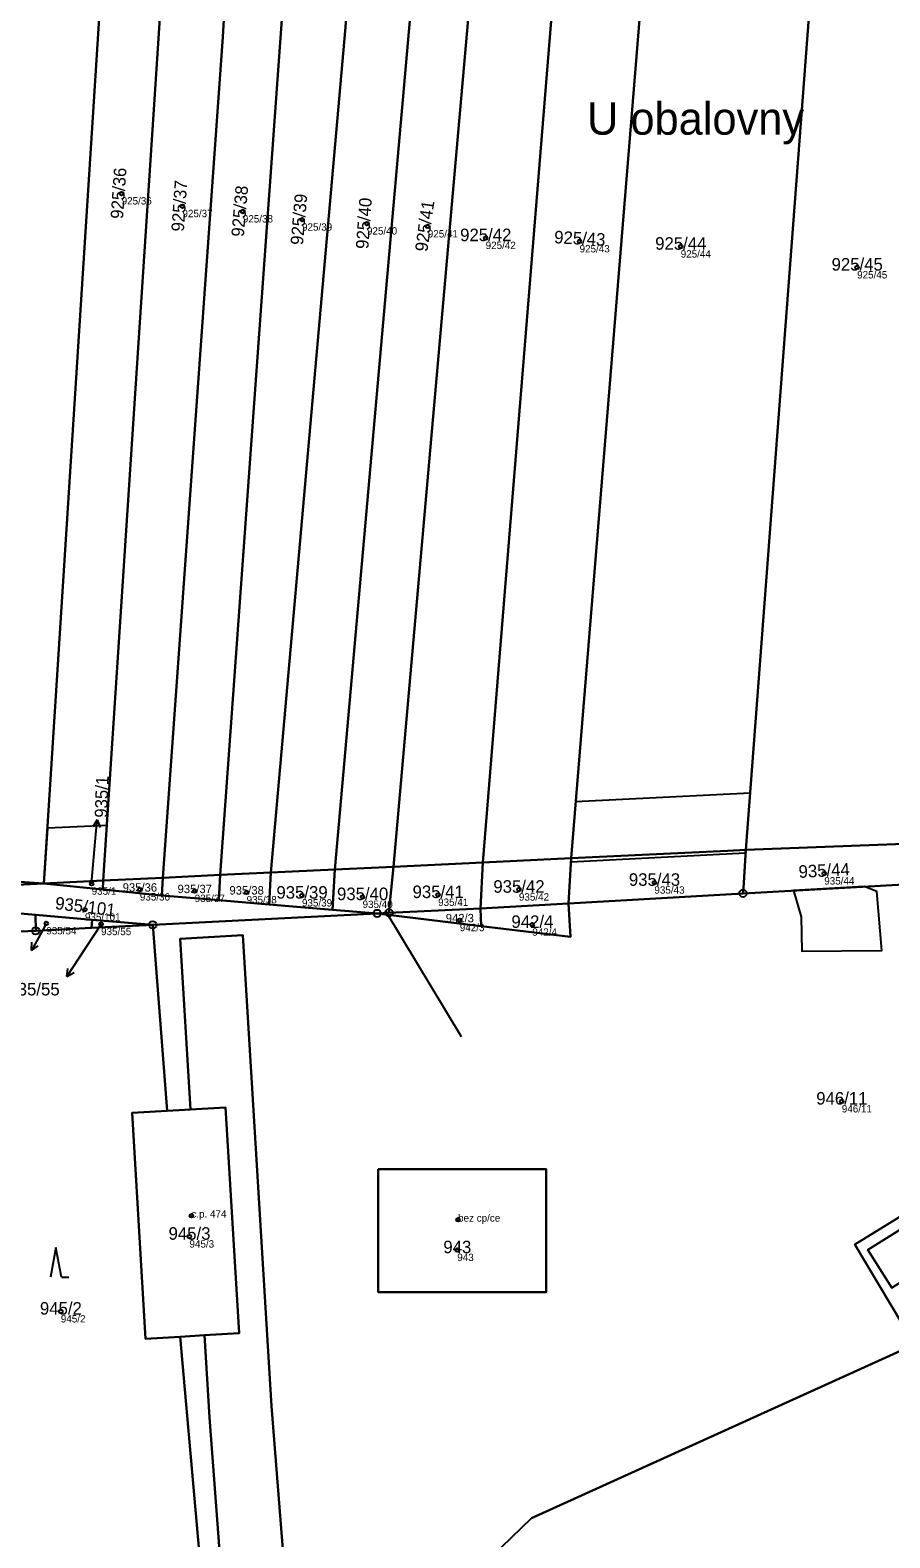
# Model space of a CAD drawing. Extents: x -603967 to -594699, y -1179315 to -1165625.
# Drawn here: x -596380.2 to -596263.6, y -1172437.9 to -1172233.4 of the extents above; entities that cross this region are included whole.
import ezdxf

# ---------------------------------------------------------------- set-up
doc = ezdxf.new("R2010")
doc.units = 0
for name, color, linetype in [('Definiční body', 7, 'Continuous'), ('Hranice parcel', 7, 'Continuous'), ('Parcelní čísla', 7, 'Continuous'), ('Polygon budovy', 7, 'Continuous'), ('Polygon parcely', 7, 'Continuous'), ('Pop  PČ popisy', 7, 'Continuous'), ('Poz předměty', 7, 'Continuous'), ('Věcná břemena k části', 7, 'Continuous'), ('Značky bodu BP', 7, 'Continuous'), ('Značky budov', 7, 'Continuous'), ('Značky kultur', 7, 'Continuous')]:
    doc.layers.add(name, color=color, linetype=linetype)

msp = doc.modelspace()

# ---------------------------------------------------------------- linework, layer by layer
at = {"layer": 'Definiční body'}
for centre in [(-596367.8, -1172255.53994), (-596359.55, -1172257.25994), (-596351.36, -1172257.97994), (-596343.33, -1172259.08994), (-596334.52, -1172259.61994), (-596326.27, -1172260.00994), (-596318.42, -1172261.57994), (-596305.68, -1172262.03994), (-596291.96, -1172262.73994), (-596268.03, -1172265.56994), (-596371.87, -1172349.17994), (-596295.53, -1172349.02994), (-596272.49, -1172347.78994), (-596365.33, -1172349.95994), (-596357.89, -1172350.15994), (-596350.85, -1172350.34994), (-596343.34, -1172350.76994), (-596335.12, -1172350.96994), (-596324.87, -1172350.68994), (-596313.91, -1172349.96994), (-596372.78, -1172352.68994), (-596378.02, -1172354.54994), (-596370.59, -1172354.65994), (-596321.93, -1172354.11994), (-596312.09, -1172354.73994), (-596270.11, -1172378.70994), (-596358.34, -1172394.20994), (-596322.16, -1172394.75994), (-596358.6, -1172397.03994), (-596322.27, -1172398.86994), (-596376.05, -1172407.19994)]:
    msp.add_circle(centre, 0.25, dxfattribs=at)
at = {"layer": 'Hranice parcel'}
for p, q in [((-596283.51, -1172350.48), (-596283.13, -1172344.59)), ((-596283.13, -1172344.59), (-596260.43, -1172343.7)), ((-596338.89, -1172347.24), (-596330.94, -1172346.86)), ((-596331.54, -1172353.1), (-596330.94, -1172346.86)), ((-596330.94, -1172346.86), (-596318.81, -1172346.28)), ((-596319.12, -1172352.51), (-596318.81, -1172346.28)), ((-596318.81, -1172346.28), (-596306.84, -1172345.71)), ((-596307.18, -1172351.84), (-596306.84, -1172345.71)), ((-596399.43, -1172347.69), (-596378.34, -1172349.13)), ((-596370.29, -1172348.74), (-596378.34, -1172349.13)), ((-596370.36, -1172349.95), (-596370.29, -1172348.74)), ((-596370.29, -1172348.74), (-596362.21, -1172348.35)), ((-596362.34, -1172350.78), (-596362.21, -1172348.35)), ((-596362.21, -1172348.35), (-596354.44, -1172347.98)), ((-596354.62, -1172351.42), (-596354.44, -1172347.98)), ((-596354.44, -1172347.98), (-596347.55, -1172347.65)), ((-596347.8, -1172351.99), (-596347.55, -1172347.65)), ((-596347.55, -1172347.65), (-596338.89, -1172347.24)), ((-596339.21, -1172352.7), (-596338.89, -1172347.24)), ((-596411.35, -1172350.71), (-596378.34, -1172349.13)), ((-596378.34, -1172349.13), (-596370.36, -1172349.95)), ((-596370.36, -1172349.95), (-596362.34, -1172350.78)), ((-596362.34, -1172350.78), (-596354.62, -1172351.42)), ((-596283.51, -1172350.48), (-596307.18, -1172351.84)), ((-596260.83, -1172349.21), (-596283.51, -1172350.48)), ((-596379.5, -1172353.38), (-596399.65, -1172351.64)), ((-596354.62, -1172351.42), (-596347.8, -1172351.99)), ((-596347.8, -1172351.99), (-596339.21, -1172352.7)), ((-596339.21, -1172352.7), (-596333.14, -1172353.19)), ((-596333.14, -1172353.19), (-596331.54, -1172353.1)), ((-596331.54, -1172353.1), (-596319.12, -1172352.51)), ((-596319.12, -1172352.51), (-596307.18, -1172351.84)), ((-596319.03, -1172354.94), (-596319.12, -1172352.51)), ((-596371.82, -1172354.05), (-596379.5, -1172353.38)), ((-596379.5, -1172353.38), (-596379.45, -1172355.56)), ((-596379.45, -1172355.56), (-596371.89, -1172355.14)), ((-596371.89, -1172355.14), (-596371.82, -1172354.05)), ((-596371.89, -1172355.14), (-596363.58, -1172354.75)), ((-596363.58, -1172354.75), (-596371.82, -1172354.05)), ((-596333.14, -1172353.19), (-596363.58, -1172354.75)), ((-596363.58, -1172354.75), (-596361.63, -1172379.98)), ((-596319.03, -1172354.94), (-596333.14, -1172353.19)), ((-596395.63, -1172356.23), (-596379.45, -1172355.56)), ((-596361.63, -1172379.98), (-596358.45, -1172379.8)), ((-596356.57, -1172410.43), (-596359.84, -1172410.62)), ((-596356.33, -1172450.42), (-596359.84, -1172410.62))]:
    msp.add_line(p, q, dxfattribs=at)
for points in [[(-596283.13, -1172344.59), (-596270.28, -1172174.86), (-596267.34, -1172112.99), (-596265.59, -1172024.72)], [(-596306.84, -1172345.71), (-596292.64, -1172171.42), (-596290.55, -1172107.6), (-596289.32, -1172027.39)], [(-596330.94, -1172346.86), (-596318.65, -1172207.71), (-596314.65, -1172137.69), (-596313.81, -1172093.5), (-596312.39, -1172029.92)], [(-596318.81, -1172346.28), (-596304.57, -1172170.79), (-596302.07, -1172116.65), (-596300.59, -1172028.65)], [(-596347.55, -1172347.65), (-596337.45, -1172232.97), (-596331.26, -1172146.16), (-596329.39, -1172091.09), (-596328.89, -1172031.71)], [(-596338.89, -1172347.24), (-596327.81, -1172221.79), (-596325.16, -1172170.25), (-596322.24, -1172128.89), (-596320.61, -1172030.81)], [(-596362.21, -1172348.35), (-596354.07, -1172234.27), (-596349.02, -1172148.06), (-596344.91, -1172079.17), (-596344.82, -1172033.43)], [(-596354.44, -1172347.98), (-596341.36, -1172166.64), (-596337.25, -1172082.89), (-596338, -1172032.69)], [(-596378.34, -1172349.13), (-596366.55, -1172164.51), (-596359.93, -1172035.06)], [(-596370.29, -1172348.74), (-596356.83, -1172143.6), (-596352.07, -1172034.21)], [(-596306.84, -1172345.71), (-596285.6, -1172344.69), (-596283.13, -1172344.59)], [(-596307.18, -1172351.84), (-596306.93, -1172356.39), (-596319.03, -1172354.94)], [(-596358.45, -1172379.8), (-596359.87, -1172356.65), (-596351.38, -1172356.13), (-596347.46, -1172420.06), (-596341.33, -1172497.72)], [(-596358.45, -1172379.8), (-596353.7, -1172379.53), (-596351.88, -1172410.16), (-596356.57, -1172410.43)], [(-596359.84, -1172410.62), (-596364.57, -1172410.9), (-596366.37, -1172380.25), (-596361.63, -1172379.98)], [(-596246.83, -1172384.71), (-596242.82, -1172391.02), (-596263.34, -1172403.99), (-596266.57, -1172398.85), (-596256.83, -1172392.73), (-596257.61, -1172391.49)], [(-596333, -1172387.91), (-596310.2, -1172387.88), (-596310.21, -1172404.57), (-596332.98, -1172404.57), (-596333, -1172387.91)], [(-596257.61, -1172391.49), (-596268.36, -1172398.13), (-596260.26, -1172411.66), (-596312.19, -1172435.24), (-596325.85, -1172448.43), (-596328.78, -1172473.43)], [(-596356.57, -1172410.43), (-596355.89, -1172421.58), (-596350.15, -1172497.96)]]:
    msp.add_lwpolyline(points, dxfattribs=at)
at = {"layer": 'Polygon budovy'}
for points in [[(-596366.37, -1172380.25), (-596364.57, -1172410.9), (-596359.84, -1172410.62), (-596356.57, -1172410.43), (-596351.88, -1172410.16), (-596353.7, -1172379.53), (-596358.45, -1172379.8), (-596361.63, -1172379.98)], [(-596256.83, -1172392.73), (-596266.57, -1172398.85), (-596263.34, -1172403.99), (-596242.82, -1172391.02), (-596246.83, -1172384.71), (-596257.61, -1172391.49)], [(-596333, -1172387.91), (-596332.98, -1172404.57), (-596310.21, -1172404.57), (-596310.2, -1172387.88)]]:
    msp.add_lwpolyline(points, close=True, dxfattribs=at)
at = {"layer": 'Polygon parcely'}
for points in [[(-596248.08, -1172177.96), (-596244.54, -1172107.43), (-596243.97, -1172061.92), (-596244.52, -1172022.35), (-596265.59, -1172024.72), (-596267.34, -1172112.99), (-596270.28, -1172174.86), (-596283.13, -1172344.59), (-596260.43, -1172343.7)], [(-596265.59, -1172024.72), (-596289.32, -1172027.39), (-596290.55, -1172107.6), (-596292.64, -1172171.42), (-596306.84, -1172345.71), (-596285.6, -1172344.69), (-596283.13, -1172344.59), (-596270.28, -1172174.86), (-596267.34, -1172112.99)], [(-596292.64, -1172171.42), (-596290.55, -1172107.6), (-596289.32, -1172027.39), (-596296.92, -1172028.25), (-596300.59, -1172028.65), (-596302.07, -1172116.65), (-596304.57, -1172170.79), (-596318.81, -1172346.28), (-596306.84, -1172345.71)], [(-596314.65, -1172137.69), (-596313.81, -1172093.5), (-596312.39, -1172029.92), (-596320.61, -1172030.81), (-596322.24, -1172128.89), (-596325.16, -1172170.25), (-596327.81, -1172221.79), (-596338.89, -1172347.24), (-596330.94, -1172346.86), (-596318.65, -1172207.71)], [(-596302.07, -1172116.65), (-596300.59, -1172028.65), (-596312.39, -1172029.92), (-596313.81, -1172093.5), (-596314.65, -1172137.69), (-596318.65, -1172207.71), (-596330.94, -1172346.86), (-596318.81, -1172346.28), (-596304.57, -1172170.79)], [(-596347.55, -1172347.65), (-596337.45, -1172232.97), (-596331.26, -1172146.16), (-596329.39, -1172091.09), (-596328.89, -1172031.71), (-596338, -1172032.69), (-596337.25, -1172082.89), (-596341.36, -1172166.64), (-596354.44, -1172347.98)], [(-596347.55, -1172347.65), (-596338.89, -1172347.24), (-596327.81, -1172221.79), (-596325.16, -1172170.25), (-596322.24, -1172128.89), (-596320.61, -1172030.81), (-596328.89, -1172031.71), (-596329.39, -1172091.09), (-596331.26, -1172146.16), (-596337.45, -1172232.97)], [(-596344.91, -1172079.17), (-596344.82, -1172033.43), (-596352.07, -1172034.21), (-596356.83, -1172143.6), (-596370.29, -1172348.74), (-596362.21, -1172348.35), (-596354.07, -1172234.27), (-596349.02, -1172148.06)], [(-596341.36, -1172166.64), (-596337.25, -1172082.89), (-596338, -1172032.69), (-596344.82, -1172033.43), (-596344.91, -1172079.17), (-596349.02, -1172148.06), (-596354.07, -1172234.27), (-596362.21, -1172348.35), (-596354.44, -1172347.98)], [(-596378.34, -1172349.13), (-596366.55, -1172164.51), (-596359.93, -1172035.06), (-596382.84, -1172037.54), (-596399.43, -1172347.69)], [(-596370.29, -1172348.74), (-596356.83, -1172143.6), (-596352.07, -1172034.21), (-596359.93, -1172035.06), (-596366.55, -1172164.51), (-596378.34, -1172349.13)], [(-596283.13, -1172344.59), (-596285.6, -1172344.69), (-596306.84, -1172345.71), (-596307.18, -1172351.84), (-596283.51, -1172350.48)], [(-596260.83, -1172349.21), (-596260.43, -1172343.7), (-596283.13, -1172344.59), (-596283.51, -1172350.48)], [(-596330.94, -1172346.86), (-596338.89, -1172347.24), (-596339.21, -1172352.7), (-596333.14, -1172353.19), (-596331.54, -1172353.1)], [(-596319.12, -1172352.51), (-596318.81, -1172346.28), (-596330.94, -1172346.86), (-596331.54, -1172353.1)], [(-596307.18, -1172351.84), (-596306.84, -1172345.71), (-596318.81, -1172346.28), (-596319.12, -1172352.51)], [(-596378.34, -1172349.13), (-596370.36, -1172349.95), (-596370.29, -1172348.74)], [(-596362.34, -1172350.78), (-596362.21, -1172348.35), (-596370.29, -1172348.74), (-596370.36, -1172349.95)], [(-596354.62, -1172351.42), (-596354.44, -1172347.98), (-596362.21, -1172348.35), (-596362.34, -1172350.78)], [(-596347.8, -1172351.99), (-596347.55, -1172347.65), (-596354.44, -1172347.98), (-596354.62, -1172351.42)], [(-596339.21, -1172352.7), (-596338.89, -1172347.24), (-596347.55, -1172347.65), (-596347.8, -1172351.99)], [(-596347.8, -1172351.99), (-596354.62, -1172351.42), (-596362.34, -1172350.78), (-596370.36, -1172349.95), (-596378.34, -1172349.13), (-596411.35, -1172350.71), (-596399.65, -1172351.64), (-596379.5, -1172353.38), (-596371.82, -1172354.05), (-596363.58, -1172354.75), (-596333.14, -1172353.19), (-596339.21, -1172352.7)], [(-596379.45, -1172355.56), (-596379.5, -1172353.38), (-596399.65, -1172351.64), (-596399.65, -1172356.52), (-596395.63, -1172356.23)], [(-596319.12, -1172352.51), (-596331.54, -1172353.1), (-596333.14, -1172353.19), (-596319.03, -1172354.94)], [(-596319.03, -1172354.94), (-596306.93, -1172356.39), (-596307.18, -1172351.84), (-596319.12, -1172352.51)], [(-596356.33, -1172450.42), (-596359.84, -1172410.62), (-596364.57, -1172410.9), (-596366.37, -1172380.25), (-596361.63, -1172379.98), (-596363.58, -1172354.75), (-596371.89, -1172355.14), (-596379.45, -1172355.56), (-596395.63, -1172356.23), (-596390.52, -1172453.44), (-596375.09, -1172452.65), (-596367.01, -1172452.1), (-596360.01, -1172451.45)], [(-596371.89, -1172355.14), (-596371.82, -1172354.05), (-596379.5, -1172353.38), (-596379.45, -1172355.56)], [(-596363.58, -1172354.75), (-596371.82, -1172354.05), (-596371.89, -1172355.14)], [(-596355.89, -1172421.58), (-596350.15, -1172497.96), (-596341.69, -1172497.95), (-596341.33, -1172497.72), (-596347.46, -1172420.06), (-596351.38, -1172356.13), (-596359.87, -1172356.65), (-596358.45, -1172379.8), (-596353.7, -1172379.53), (-596351.88, -1172410.16), (-596356.57, -1172410.43)], [(-596358.45, -1172379.8), (-596361.63, -1172379.98), (-596366.37, -1172380.25), (-596364.57, -1172410.9), (-596359.84, -1172410.62), (-596356.57, -1172410.43), (-596351.88, -1172410.16), (-596353.7, -1172379.53)], [(-596257.61, -1172391.49), (-596256.83, -1172392.73), (-596266.57, -1172398.85), (-596263.34, -1172403.99), (-596242.82, -1172391.02), (-596246.83, -1172384.71)], [(-596333, -1172387.91), (-596310.2, -1172387.88), (-596310.21, -1172404.57), (-596332.98, -1172404.57)], [(-596333, -1172387.91), (-596332.98, -1172404.57), (-596310.21, -1172404.57), (-596310.2, -1172387.88)], [(-596354.49, -1172497.95), (-596353.4, -1172497.97), (-596350.15, -1172497.96), (-596355.89, -1172421.58), (-596356.57, -1172410.43), (-596359.84, -1172410.62), (-596356.33, -1172450.42)]]:
    msp.add_lwpolyline(points, close=True, dxfattribs=at)
for points in [[(-596525.74, -1172339.98), (-596503.74, -1172343.65), (-596494.5, -1172344.29), (-596482.06, -1172345.16), (-596467.67, -1172346.29), (-596458.6, -1172347), (-596453.12, -1172347.43), (-596448.15, -1172347.82), (-596442.97, -1172348.23), (-596420.74, -1172349.97), (-596411.35, -1172350.71), (-596378.34, -1172349.13), (-596399.43, -1172347.69), (-596420.62, -1172345.93), (-596443.43, -1172344.03), (-596448.65, -1172343.6), (-596454.62, -1172343.1), (-596459.45, -1172342.7), (-596466.35, -1172342.13), (-596480.31, -1172340.97), (-596494.69, -1172339.77), (-596502.08, -1172339.16), (-596525.15, -1172335.58)], [(-596260.83, -1172349.21), (-596283.51, -1172350.48), (-596307.18, -1172351.84), (-596306.93, -1172356.39), (-596319.03, -1172354.94), (-596333.14, -1172353.19), (-596363.58, -1172354.75), (-596361.63, -1172379.98), (-596358.45, -1172379.8), (-596359.87, -1172356.65), (-596351.38, -1172356.13), (-596347.46, -1172420.06), (-596341.33, -1172497.72), (-596338.76, -1172472.22), (-596328.78, -1172473.43), (-596325.85, -1172448.43), (-596312.19, -1172435.24), (-596260.26, -1172411.66), (-596268.36, -1172398.13), (-596257.61, -1172391.49)], [(-596257.61, -1172391.49), (-596268.36, -1172398.13), (-596260.26, -1172411.66), (-596312.19, -1172435.24), (-596325.85, -1172448.43), (-596328.78, -1172473.43), (-596331.44, -1172498.81), (-596341.33, -1172497.72), (-596341.57, -1172499.53), (-596336.7, -1172499.97), (-596338.17, -1172516.24), (-596340.13, -1172516.06), (-596338.51, -1172524.83), (-596336.85, -1172538.95), (-596204.27, -1172528.65)], [(-596263.34, -1172403.99), (-596266.57, -1172398.85), (-596256.83, -1172392.73)]]:
    msp.add_lwpolyline(points, dxfattribs=at)
at = {"layer": 'Pop  PČ popisy'}
for p, q in [((-596371.128, -1172340.51), (-596371.715, -1172341.464)), ((-596371.39, -1172343.5), (-596371.128, -1172340.51)), ((-596371.128, -1172340.51), (-596370.717, -1172341.552)), ((-596371.87, -1172349.18), (-596371.39, -1172343.5)), ((-596378.02, -1172354.55), (-596378.59, -1172355.61)), ((-596370.59, -1172354.66), (-596373.59, -1172359.25)), ((-596378.59, -1172355.61), (-596380.045, -1172358.235)), ((-596380.045, -1172358.235), (-596379.997, -1172357.116)), ((-596380.045, -1172358.235), (-596379.121, -1172357.602)), ((-596373.59, -1172359.25), (-596375.224, -1172361.767)), ((-596375.224, -1172361.767), (-596375.099, -1172360.654)), ((-596375.224, -1172361.767), (-596374.259, -1172361.2))]:
    msp.add_line(p, q, dxfattribs=at)
at = {"layer": 'Poz předměty'}
msp.add_line((-596331.97, -1172352.92), (-596321.75, -1172369.89), dxfattribs=at)
at = {"layer": 'Věcná břemena k části'}
for points in [[(-596306.22, -1172338.08), (-596306.84, -1172345.71), (-596306.87, -1172346.19), (-596283.16, -1172345), (-596283.13, -1172344.59), (-596282.55, -1172336.87)], [(-596377.86, -1172341.65), (-596378.34, -1172349.13), (-596370.29, -1172348.74), (-596369.8, -1172341.27)], [(-596267.07, -1172349.56), (-596276.65, -1172350.1), (-596275.64, -1172353.66), (-596275.52, -1172358.32), (-596264.69, -1172358.24), (-596265.35, -1172350.24)]]:
    msp.add_lwpolyline(points, close=True, dxfattribs=at)
at = {"layer": 'Značky bodu BP'}
for centre, radius in [((-596283.51, -1172350.47988), 0.5), ((-596283.51, -1172350.47988), 0.0303), ((-596333.14, -1172353.18988), 0.5), ((-596331.54, -1172353.09988), 0.5), ((-596331.54, -1172353.09988), 0.0303), ((-596379.45, -1172355.55988), 0.5), ((-596363.58, -1172354.74988), 0.5), ((-596363.58, -1172354.74988), 0.0303), ((-596333.14, -1172353.18988), 0.0303), ((-596379.45, -1172355.55988), 0.0303)]:
    msp.add_circle(centre, radius, dxfattribs=at)
at = {"layer": 'Značky budov'}
for centre in [(-596358.3468, -1172394.20916), (-596322.1668, -1172394.75916)]:
    msp.add_circle(centre, 0.175, dxfattribs=at)
at = {"layer": 'Značky kultur'}
for p, q in [((-596376.71, -1172398.53), (-596377.46, -1172402.53)), ((-596375.96, -1172402.53), (-596376.71, -1172398.53)), ((-596375.96, -1172402.53), (-596374.964, -1172402.53))]:
    msp.add_line(p, q, dxfattribs=at)

# ---------------------------------------------------------------- texts
at = {"layer": 'Definiční body'}
for s, p in [('925/36', (-596367.8, -1172257.029)), ('925/37', (-596359.55, -1172258.749)), ('925/38', (-596351.36, -1172259.469)), ('925/39', (-596343.33, -1172260.579)), ('925/40', (-596334.52, -1172261.109)), ('925/41', (-596326.27, -1172261.499)), ('925/42', (-596318.42, -1172263.069)), ('925/43', (-596305.68, -1172263.529)), ('925/44', (-596291.96, -1172264.229)), ('925/45', (-596268.03, -1172267.059)), ('935/44', (-596272.49, -1172349.279)), ('935/1', (-596371.87, -1172350.669)), ('935/36', (-596365.33, -1172351.449)), ('935/37', (-596357.89, -1172351.649)), ('935/38', (-596350.85, -1172351.839)), ('935/42', (-596313.91, -1172351.459)), ('935/43', (-596295.53, -1172350.519)), ('935/39', (-596343.34, -1172352.259)), ('935/40', (-596335.12, -1172352.459)), ('935/41', (-596324.87, -1172352.179)), ('935/54', (-596378.02, -1172356.039)), ('935/101', (-596372.78, -1172354.179)), ('935/55', (-596370.59, -1172356.149)), ('942/3', (-596321.93, -1172355.609)), ('942/4', (-596312.09, -1172356.229)), ('946/11', (-596270.11, -1172380.199)), ('c.p. 474', (-596358.34, -1172394.46)), ('bez cp/ce', (-596322.16, -1172395.01)), ('945/3', (-596358.6, -1172398.529)), ('943', (-596322.27, -1172400.359)), ('945/2', (-596376.05, -1172408.689))]:
    msp.add_text(s, height=0.999996, dxfattribs=at).set_placement(p)
at = {"layer": 'Parcelní čísla'}
for s, rotation, p in [('925/36', 86, (-596367.617, -1172259.027)), ('925/37', 86, (-596359.367, -1172260.747)), ('925/38', 85, (-596351.238, -1172261.47)), ('925/39', 85, (-596343.208, -1172262.58)), ('925/40', 86, (-596334.337, -1172263.107)), ('925/41', 82, (-596326.331, -1172263.501)), ('925/43', 357, (-596309.163, -1172262.282)), ('935/1', 87.9999972, (-596369.765, -1172340.244)), ('935/44', 3, (-596275.929, -1172348.395)), ('935/101', 353, (-596376.897, -1172352.612))]:
    msp.add_text(s, height=1.699998, rotation=rotation, dxfattribs=at).set_placement(p)
for s, height, p in [('925/42', 1.699998, (-596321.886, -1172262.005)), ('925/44', 1.699998, (-596295.426, -1172263.165)), ('925/45', 1.699998, (-596271.496, -1172265.995)), ('935/42', 1.699998, (-596317.376, -1172350.395)), ('935/43', 1.699998, (-596298.996, -1172349.455)), ('935/36', 1.14, (-596367.654, -1172350.245)), ('935/37', 1.14, (-596360.214, -1172350.445)), ('935/38', 1.14, (-596353.174, -1172350.635)), ('935/39', 1.699998, (-596346.806, -1172351.195)), ('935/40', 1.699998, (-596338.586, -1172351.395)), ('935/41', 1.699998, (-596328.336, -1172351.115)), ('942/3', 1.14, (-596323.831, -1172354.405)), ('942/4', 1.699998, (-596314.926, -1172355.165)), ('935/55', 1.699998, (-596383.162, -1172364.325)), ('946/11', 1.699998, (-596273.576, -1172379.135)), ('945/3', 1.699998, (-596361.436, -1172397.465)), ('943', 1.699998, (-596324.16, -1172399.295)), ('945/2', 1.699998, (-596378.886, -1172407.625))]:
    msp.add_text(s, height=height, dxfattribs=at).set_placement(p)
at = {"layer": 'Pop  PČ popisy'}
msp.add_text('U obalovny', height=4.399998, dxfattribs=at).set_placement((-596304.666, -1172247.56))

doc.saveas('drawing.dxf')
